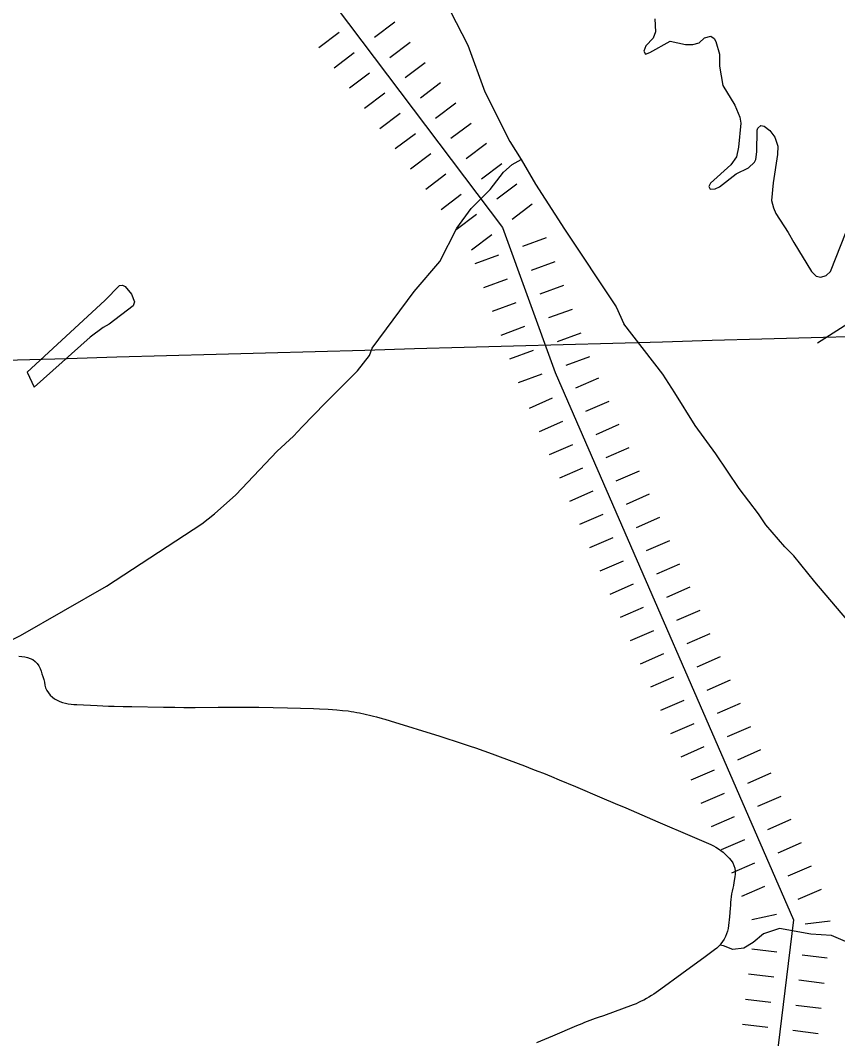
# Model space of a CAD drawing. Extents: x -19 to 366, y -4 to 359.
# Drawn here: x 160.58 to 161.496, y 182.383 to 183.524 of the extents above; entities that cross this region are included whole.
import ezdxf

# ---------------------------------------------------------------- set-up
doc = ezdxf.new("R2010")
doc.units = 0
for name, color, linetype in [('Level 29', 7, 'Continuous'), ('Level 32', 7, 'Continuous'), ('Level 35', 7, 'Continuous'), ('Level 60', 7, 'Continuous'), ('Level 9', 7, 'Continuous')]:
    doc.layers.add(name, color=color, linetype=linetype)

msp = doc.modelspace()

# ---------------------------------------------------------------- linework, layer by layer
at = {"layer": 'Level 29'}
for p, q in [((160.9771, 183.5056), (160.9997, 183.5227)), ((160.9146, 183.494), (160.9373, 183.5111)), ((160.9942, 183.4829), (161.0169, 183.5001)), ((160.9942, 183.4829), (161.0169, 183.5001)), ((160.9317, 183.4713), (160.9544, 183.4885)), ((161.0113, 183.4603), (161.034, 183.4774)), ((160.9489, 183.4487), (160.9715, 183.4658)), ((160.9489, 183.4487), (160.9715, 183.4658)), ((161.0285, 183.4376), (161.0511, 183.4547)), ((160.966, 183.426), (160.9887, 183.4431)), ((161.0456, 183.4149), (161.0683, 183.4321)), ((161.0456, 183.4149), (161.0683, 183.4321)), ((160.9831, 183.4033), (161.0058, 183.4205)), ((161.0627, 183.3923), (161.0854, 183.4094)), ((161.0003, 183.3807), (161.0229, 183.3978)), ((161.0003, 183.3807), (161.0229, 183.3978)), ((161.0799, 183.3696), (161.1025, 183.3867)), ((161.0174, 183.358), (161.0401, 183.3751)), ((161.097, 183.347), (161.1197, 183.3641)), ((161.097, 183.347), (161.1197, 183.3641)), ((161.0345, 183.3353), (161.0572, 183.3525)), ((161.1141, 183.3243), (161.1368, 183.3414)), ((161.0517, 183.3127), (161.0743, 183.3298)), ((161.0517, 183.3127), (161.0743, 183.3298)), ((161.1313, 183.3016), (161.1539, 183.3188)), ((161.0688, 183.29), (161.0915, 183.3072)), ((161.0859, 183.2674), (161.1086, 183.2845)), ((161.1433, 183.2714), (161.1699, 183.2811)), ((161.1433, 183.2714), (161.1699, 183.2811)), ((161.0899, 183.2519), (161.1166, 183.2616)), ((161.0899, 183.2519), (161.1166, 183.2616)), ((161.153, 183.2447), (161.1797, 183.2544)), ((161.0996, 183.2252), (161.1263, 183.235)), ((161.1627, 183.218), (161.1894, 183.2277)), ((161.1093, 183.1985), (161.136, 183.2083)), ((161.1725, 183.1913), (161.1991, 183.201)), ((161.1725, 183.1913), (161.1991, 183.201)), ((161.1191, 183.1718), (161.1458, 183.1816)), ((161.1191, 183.1718), (161.1458, 183.1816)), ((161.1822, 183.1646), (161.2089, 183.1743)), ((161.1288, 183.1451), (161.1555, 183.1549)), ((161.1919, 183.1379), (161.2186, 183.1477)), ((161.1385, 183.1185), (161.1652, 183.1282)), ((161.2028, 183.1126), (161.2288, 183.124)), ((161.2028, 183.1126), (161.2288, 183.124)), ((161.1507, 183.0899), (161.1767, 183.1013)), ((161.1507, 183.0899), (161.1767, 183.1013)), ((161.2141, 183.0866), (161.2402, 183.0979)), ((161.162, 183.0639), (161.1881, 183.0752)), ((161.2255, 183.0605), (161.2515, 183.0719)), ((161.1734, 183.0378), (161.1994, 183.0492)), ((161.2368, 183.0345), (161.2628, 183.0458)), ((161.2368, 183.0345), (161.2628, 183.0458)), ((161.1847, 183.0118), (161.2107, 183.0231)), ((161.1847, 183.0118), (161.2107, 183.0231)), ((161.2481, 183.0084), (161.2742, 183.0198)), ((161.196, 182.9857), (161.2221, 182.9971)), ((161.2595, 182.9824), (161.2855, 182.9937)), ((161.2074, 182.9597), (161.2334, 182.971)), ((161.2708, 182.9563), (161.2969, 182.9677)), ((161.2708, 182.9563), (161.2969, 182.9677)), ((161.2187, 182.9336), (161.2448, 182.945)), ((161.2187, 182.9336), (161.2448, 182.945)), ((161.2822, 182.9303), (161.3082, 182.9416)), ((161.2301, 182.9076), (161.2561, 182.9189)), ((161.2935, 182.9042), (161.3196, 182.9156)), ((161.2414, 182.8816), (161.2675, 182.8929)), ((161.3049, 182.8782), (161.3309, 182.8895)), ((161.3049, 182.8782), (161.3309, 182.8895)), ((161.2528, 182.8555), (161.2788, 182.8669)), ((161.2528, 182.8555), (161.2788, 182.8669)), ((161.3162, 182.8522), (161.3423, 182.8635)), ((161.2641, 182.8295), (161.2902, 182.8408)), ((161.3275, 182.8261), (161.3536, 182.8375)), ((161.2755, 182.8034), (161.3015, 182.8148)), ((161.3389, 182.8001), (161.3649, 182.8114)), ((161.3389, 182.8001), (161.3649, 182.8114)), ((161.2868, 182.7774), (161.3128, 182.7887)), ((161.2868, 182.7774), (161.3128, 182.7887)), ((161.3502, 182.774), (161.3763, 182.7854)), ((161.2981, 182.7513), (161.3242, 182.7627)), ((161.3616, 182.748), (161.3876, 182.7593)), ((161.3095, 182.7253), (161.3355, 182.7366)), ((161.3729, 182.7219), (161.399, 182.7333)), ((161.3729, 182.7219), (161.399, 182.7333)), ((161.3208, 182.6992), (161.3469, 182.7106)), ((161.3208, 182.6992), (161.3469, 182.7106)), ((161.3843, 182.6959), (161.4103, 182.7072)), ((161.3322, 182.6732), (161.3582, 182.6845)), ((161.3956, 182.6698), (161.4217, 182.6812)), ((161.3435, 182.6471), (161.3696, 182.6585)), ((161.407, 182.6438), (161.433, 182.6551)), ((161.407, 182.6438), (161.433, 182.6551)), ((161.3549, 182.6211), (161.3809, 182.6324)), ((161.3549, 182.6211), (161.3809, 182.6324)), ((161.4183, 182.6177), (161.4444, 182.6291)), ((161.3662, 182.5951), (161.3923, 182.6064)), ((161.4296, 182.5917), (161.4557, 182.603)), ((161.3776, 182.569), (161.4036, 182.5804)), ((161.441, 182.5657), (161.467, 182.577)), ((161.441, 182.5657), (161.467, 182.577)), ((161.3889, 182.543), (161.4149, 182.5543)), ((161.3889, 182.543), (161.4149, 182.5543)), ((161.4523, 182.5396), (161.4784, 182.5509)), ((161.4002, 182.5169), (161.428, 182.5229)), ((161.4599, 182.5118), (161.4881, 182.5155)), ((161.4001, 182.4841), (161.4283, 182.4807)), ((161.4001, 182.4841), (161.4283, 182.4807)), ((161.4565, 182.4773), (161.4847, 182.4738)), ((161.4565, 182.4773), (161.4847, 182.4738)), ((161.3966, 182.4559), (161.4248, 182.4525)), ((161.453, 182.4491), (161.4812, 182.4456)), ((161.3932, 182.4277), (161.4214, 182.4243)), ((161.4496, 182.4209), (161.4778, 182.4174)), ((161.3898, 182.3995), (161.418, 182.3961)), ((161.3898, 182.3995), (161.418, 182.3961)), ((161.4462, 182.3927), (161.4744, 182.3892)), ((161.4462, 182.3927), (161.4744, 182.3892))]:
    msp.add_line(p, q, dxfattribs=at)
for points in [[(160.6992, 185.1499), (160.6874, 184.6511), (160.8102, 184.0768), (160.9339, 183.5391), (161.1205, 183.2923), (161.1797, 183.13)], [(161.1797, 183.13), (161.4469, 182.5164), (161.4257, 182.3419), (161.3527, 182.0396), (161.115, 181.5024), (160.9309, 180.085), (161.4068, 179.126)]]:
    msp.add_lwpolyline(points, dxfattribs=at)
at = {"layer": 'Level 32'}
for points in [[(160.5783, 182.812), (160.5816, 182.8117), (160.5848, 182.8112), (160.5879, 182.8105), (160.591, 182.8095), (160.5939, 182.8081), (160.5965, 182.8061)], [(160.5965, 182.8061), (160.5988, 182.8038), (160.6006, 182.8012), (160.6021, 182.7982), (160.6031, 182.7952), (160.6042, 182.7921), (160.6052, 182.789), (160.6061, 182.7859), (160.6069, 182.7828), (160.6075, 182.7796), (160.6083, 182.7765), (160.6097, 182.7735), (160.6115, 182.7708), (160.6135, 182.7683), (160.6159, 182.7661), (160.6184, 182.7641), (160.6213, 182.7626), (160.6243, 182.7613), (160.6273, 182.7602), (160.6305, 182.7593), (160.6336, 182.7586), (160.6368, 182.7581), (160.64, 182.7579), (160.6433, 182.7578), (160.6659, 182.7566), (160.6724, 182.7563), (160.6789, 182.756), (160.6853, 182.7558), (160.6951, 182.7556), (160.7048, 182.7554), (160.7404, 182.7548), (160.7533, 182.7547), (160.7631, 182.7546), (160.776, 182.7546), (160.8019, 182.7548), (160.8214, 182.7549), (160.8343, 182.7549), (160.8473, 182.7548), (160.8635, 182.7546), (160.8796, 182.7542), (160.9088, 182.7533), (160.9153, 182.753), (160.925, 182.7524), (160.9347, 182.7517), (160.9411, 182.7511), (160.9476, 182.7505), (160.9508, 182.75), (160.954, 182.7495), (160.9572, 182.7489), (160.9603, 182.7483), (160.9667, 182.747), (160.973, 182.7455), (160.9761, 182.7448), (160.9793, 182.744), (160.9855, 182.7422), (160.9886, 182.7413), (160.9948, 182.7395), (161.0505, 182.7222), (161.0752, 182.7142), (161.0844, 182.7112), (161.0905, 182.7091), (161.0997, 182.7059), (161.1089, 182.7026), (161.118, 182.6992), (161.1452, 182.6889), (161.1543, 182.6854), (161.1604, 182.6831), (161.1664, 182.6807), (161.1754, 182.6771), (161.1843, 182.6733), (161.2023, 182.6657), (161.2321, 182.6533), (161.2471, 182.647), (161.259, 182.6419), (161.2947, 182.6264), (161.3334, 182.6098), (161.3542, 182.6009), (161.3571, 182.5995), (161.36, 182.5979), (161.3627, 182.5962), (161.3653, 182.5943), (161.3679, 182.5923), (161.3703, 182.5902), (161.3726, 182.5879), (161.3748, 182.5855), (161.3769, 182.583), (161.3787, 182.5803), (161.3801, 182.5774), (161.381, 182.5743), (161.3815, 182.5711), (161.3816, 182.5678), (161.3813, 182.5646), (161.3801, 182.5582), (161.3795, 182.555), (161.3788, 182.5519), (161.3781, 182.5487), (161.3775, 182.5455), (161.377, 182.5423), (161.3766, 182.5391), (161.3763, 182.5359)], [(161.3763, 182.5359), (161.3761, 182.5327), (161.3758, 182.5294), (161.375, 182.5197), (161.3741, 182.51), (161.3736, 182.5069), (161.3728, 182.5037), (161.3717, 182.5006), (161.3705, 182.4977), (161.369, 182.4948), (161.3673, 182.492), (161.3654, 182.4894), (161.3642, 182.4881)], [(161.6517, 182.4615), (161.647, 182.4639), (161.6234, 182.4707), (161.6062, 182.4759), (161.5878, 182.4779), (161.5616, 182.4782), (161.545, 182.4795), (161.5336, 182.4814), (161.5105, 182.4899), (161.4897, 182.4989), (161.4662, 182.5005), (161.4312, 182.5069), (161.4132, 182.5007), (161.4015, 182.4912), (161.3914, 182.4846), (161.3789, 182.4831), (161.3685, 182.4873), (161.3642, 182.4881)], [(161.3642, 182.4881), (161.3632, 182.487), (161.3609, 182.4848), (161.3584, 182.4827), (161.3479, 182.4751), (161.3217, 182.456), (161.2981, 182.4389), (161.2955, 182.437), (161.2929, 182.4351), (161.2902, 182.4333), (161.2875, 182.4315), (161.2847, 182.4298), (161.2819, 182.4282), (161.2791, 182.4266), (161.2762, 182.4252), (161.2732, 182.4238), (161.2703, 182.4225), (161.2673, 182.4212), (161.2643, 182.4201), (161.2369, 182.4101), (161.2338, 182.409), (161.2277, 182.407), (161.2246, 182.4059), (161.2216, 182.4048), (161.2185, 182.4037), (161.2155, 182.4025), (161.2125, 182.4013), (161.2095, 182.4), (161.2036, 182.3975), (161.1767, 182.3862), (161.1588, 182.3785)]]:
    msp.add_lwpolyline(points, dxfattribs=at)
at = {"layer": 'Level 35'}
for points in [[(160.9743, 183.1572), (161.0214, 183.2206), (161.0503, 183.2543), (161.0695, 183.2916), (161.0855, 183.3137), (161.1067, 183.3349), (161.1218, 183.3544), (161.1313, 183.363), (161.1416, 183.3687)], [(160.5874, 183.1301), (160.6747, 183.2106), (160.691, 183.2273), (160.6944, 183.2279), (160.6973, 183.2262), (160.7046, 183.2175), (160.7081, 183.2092), (160.7064, 183.2046), (160.6795, 183.184), (160.6728, 183.1804), (160.6583, 183.1696), (160.5954, 183.1133)], [(160.4428, 182.7709), (160.4522, 182.7738), (160.4905, 182.7924), (160.4975, 182.7978), (160.5194, 182.8083), (160.5618, 182.8262), (160.5801, 182.8351), (160.6764, 182.8904), (160.7834, 182.9604), (160.7977, 182.9716), (160.8217, 182.9929), (160.8678, 183.0416), (160.8864, 183.0585), (160.896, 183.0688), (160.9218, 183.0953), (160.958, 183.1316), (160.9713, 183.149), (160.9743, 183.1572)], [(160.5874, 183.1301), (160.5954, 183.1133)]]:
    msp.add_lwpolyline(points, dxfattribs=at)
at = {"layer": 'Level 60'}
for points in [[(168.7902, 2.2442), (168.5607, 10.8615), (168.3304, 19.479), (168.0993, 28.0965), (167.8673, 36.7142), (167.6346, 45.3321), (167.4011, 53.95), (167.1668, 62.5681), (166.9316, 71.1863), (166.6957, 79.8047), (166.459, 88.4232), (166.2215, 97.0418), (165.9832, 105.6605), (165.7441, 114.2794), (165.5043, 122.8984), (165.2636, 131.5176), (165.0221, 140.1368), (164.7799, 148.7563), (164.5369, 157.3758), (164.2931, 165.9955), (164.0485, 174.6153), (163.8031, 183.2352), (163.5569, 191.8553), (163.31, 200.4755), (163.0623, 209.0959), (162.8138, 217.7164), (162.5645, 226.337), (162.3145, 234.9577), (162.0637, 243.5786), (161.8121, 252.1997), (161.5597, 260.8208), (161.3066, 269.4421), (161.0527, 278.0636), (160.798, 286.6851), (160.5426, 295.3068), (160.2864, 303.9287), (160.0294, 312.5507), (159.7717, 321.1728), (159.5132, 329.7951), (159.2539, 338.4175), (158.9939, 347.04)], [(0, 180.8999), (7.1228, 180.9044), (14.2457, 180.9176), (21.3685, 180.9397), (28.4912, 180.9706), (35.614, 181.0103), (42.7366, 181.0589), (49.8592, 181.1163), (56.9818, 181.1825), (64.1042, 181.2575), (71.2266, 181.3414), (78.3488, 181.4341), (85.4709, 181.5357), (92.5929, 181.646), (99.7147, 181.7652), (106.8364, 181.8933), (113.9579, 182.0301), (121.0793, 182.1758), (128.2005, 182.3303), (135.3214, 182.4936), (142.4422, 182.6658), (149.5627, 182.8468), (156.683, 183.0366), (163.8031, 183.2352), (170.9229, 183.4427), (178.0425, 183.659), (185.1617, 183.8841), (192.2807, 184.1181), (199.3994, 184.3608), (206.5178, 184.6124), (213.6359, 184.8728), (220.7537, 185.1421), (227.8711, 185.4201), (234.9881, 185.707), (242.1048, 186.0027), (249.2212, 186.3073), (256.3371, 186.6206), (263.4526, 186.9428), (270.5678, 187.2738), (277.6825, 187.6136), (284.7968, 187.9622), (291.9107, 188.3197), (299.0241, 188.6859), (306.1371, 189.061), (313.2495, 189.4449), (320.3615, 189.8377), (327.4731, 190.2392), (334.5841, 190.6495), (341.6946, 191.0687)], [(161.4532, 2.0533), (161.2336, 10.6702), (161.0133, 19.2873), (160.7922, 27.9044), (160.5704, 36.5217), (160.3478, 45.1392), (160.1245, 53.7568), (159.9003, 62.3745), (159.6754, 70.9923), (159.4498, 79.6103), (159.2234, 88.2284), (158.9962, 96.8466), (158.7683, 105.465), (158.5396, 114.0835), (158.3102, 122.7022), (158.08, 131.321), (157.849, 139.9399), (157.6173, 148.559), (157.3849, 157.1782), (157.1517, 165.7975), (156.9177, 174.417), (156.683, 183.0366), (156.511, 189.3363)], [(0, 172.2839), (7.1335, 172.2883), (14.267, 172.3015), (21.4005, 172.3236), (28.5339, 172.3544), (35.6673, 172.3941), (42.8006, 172.4426), (49.9339, 172.4999), (57.0671, 172.566), (64.2002, 172.6409), (71.3332, 172.7246), (78.4661, 172.8172), (85.5989, 172.9186), (92.7315, 173.0287), (99.8641, 173.1477), (106.9964, 173.2755), (114.1286, 173.4122), (121.2606, 173.5576), (128.3925, 173.7119), (135.5241, 173.8749), (142.6555, 174.0468), (149.7867, 174.2275), (156.9177, 174.417), (164.0485, 174.6153), (171.179, 174.8224), (178.3092, 175.0383), (185.4392, 175.2631), (192.5688, 175.4966), (199.6982, 175.739), (206.8273, 175.9902), (213.9561, 176.2502), (221.0845, 176.5189), (228.2126, 176.7965), (235.3404, 177.083), (242.4677, 177.3782), (249.5948, 177.6822), (256.7214, 177.995), (263.8476, 178.3167), (270.9735, 178.6471), (278.0989, 178.9863), (285.2239, 179.3344), (292.3485, 179.6912), (299.4726, 180.0569), (306.5963, 180.4314), (313.7195, 180.8146), (320.8422, 181.2067), (327.9644, 181.6076), (335.0862, 182.0172), (342.2074, 182.4357)]]:
    msp.add_spline(points, degree=3, dxfattribs=at)
at = {"layer": 'Level 9'}
for points in [[(160.9454, 184.1527), (160.9467, 184.1198), (160.952, 184.0772), (160.9554, 183.9964), (160.9605, 183.9395), (160.9618, 183.8953), (160.9645, 183.8741), (160.968, 183.8567), (160.9874, 183.7836), (161.0034, 183.7285), (161.0234, 183.6423), (161.0353, 183.6012), (161.062, 183.5351), (161.0819, 183.4966), (161.1009, 183.4444), (161.1287, 183.3886), (161.1416, 183.3687), (161.1577, 183.3408), (161.1903, 183.2904), (161.2481, 183.2035), (161.2568, 183.1845)], [(161.2915, 183.5261), (161.2922, 183.5118), (161.2895, 183.5044), (161.2814, 183.4958), (161.279, 183.4899), (161.2808, 183.4867), (161.2859, 183.4883), (161.3086, 183.5012), (161.3257, 183.4974), (161.334, 183.4974), (161.3412, 183.4994), (161.3471, 183.5049), (161.3541, 183.5067), (161.358, 183.5043), (161.3599, 183.5008), (161.364, 183.4866), (161.3638, 183.4731)], [(161.3638, 183.4731), (161.3678, 183.4514), (161.3812, 183.4294), (161.3868, 183.4159), (161.3879, 183.4091), (161.3851, 183.3824), (161.383, 183.3714), (161.3768, 183.3625), (161.3539, 183.3419), (161.3521, 183.3382), (161.3533, 183.3352), (161.359, 183.3357), (161.364, 183.3381), (161.3827, 183.3524), (161.3966, 183.3593), (161.4032, 183.3655), (161.4045, 183.3686), (161.4058, 183.377), (161.4061, 183.4015), (161.407, 183.4038), (161.4103, 183.4065), (161.4139, 183.406), (161.4205, 183.4011), (161.4261, 183.3936), (161.4292, 183.3836), (161.429, 183.3741), (161.424, 183.3424), (161.4224, 183.3227), (161.4244, 183.3145), (161.4272, 183.3079), (161.441, 183.2866), (161.4473, 183.2755), (161.4671, 183.2431), (161.4724, 183.2379), (161.4775, 183.2365), (161.4835, 183.2385), (161.4884, 183.2432), (161.506, 183.2875)], [(161.5173, 183.1902), (161.474, 183.1626)], [(161.5449, 182.8082), (161.4708, 182.8952), (161.4471, 182.9244), (161.4372, 182.9343), (161.4159, 182.9592), (161.4078, 182.9714), (161.386, 182.9997), (161.3598, 183.0386), (161.3366, 183.0706), (161.3138, 183.107), (161.3005, 183.1278), (161.2568, 183.1845)]]:
    msp.add_lwpolyline(points, dxfattribs=at)

doc.saveas('drawing.dxf')
